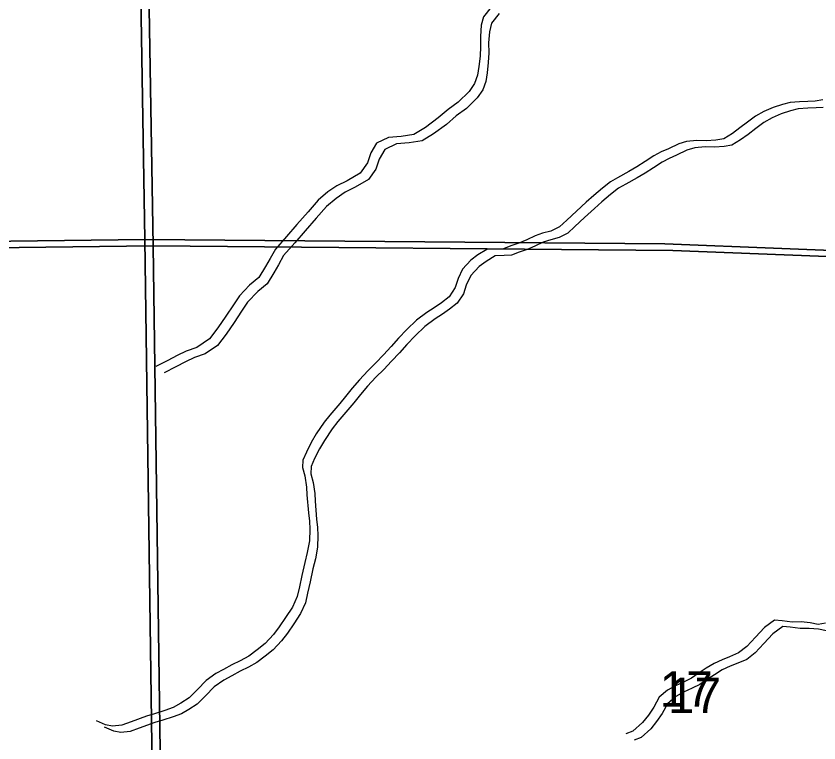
# Model space of a CAD drawing. Extents: x -21.1 to 50.3, y 0 to 22.1.
# Drawn here: x 44.997 to 45.942, y 17.109 to 17.965 of the extents above; entities that cross this region are included whole.
import ezdxf

# ---------------------------------------------------------------- set-up
doc = ezdxf.new("R2010")
doc.units = 0
for name, color, linetype in [('GM_X_Minor_River', 7, 'Continuous'), ('GM_X_Section', 7, 'Continuous'), ('GM_X_Section_Text', 7, 'Continuous')]:
    doc.layers.add(name, color=color, linetype=linetype)

msp = doc.modelspace()

# ---------------------------------------------------------------- linework, layer by layer
at = {"layer": 'GM_X_Minor_River'}
for points in [[(45.55601, 17.97522), (45.54703, 17.96374), (45.54449, 17.95385), (45.5435, 17.94056), (45.54363, 17.9288), (45.543, 17.91741), (45.54162, 17.90525), (45.54022, 17.89537), (45.53654, 17.88546), (45.5302, 17.87591), (45.51744, 17.86325), (45.5054, 17.85477), (45.49376, 17.84478), (45.47871, 17.83361), (45.46515, 17.8255), (45.45001, 17.82306), (45.43523, 17.82176), (45.42128, 17.81516), (45.41458, 17.80371), (45.41054, 17.7919), (45.40195, 17.77967), (45.38651, 17.77077), (45.37444, 17.76495), (45.3639, 17.75763), (45.35263, 17.74802), (45.34065, 17.73423), (45.32754, 17.71929), (45.31519, 17.70512), (45.30208, 17.69018), (45.29613, 17.67949), (45.29055, 17.66995), (45.28273, 17.65696), (45.27184, 17.64811), (45.25984, 17.63546), (45.25276, 17.62476), (45.24381, 17.61139), (45.23448, 17.59762), (45.22438, 17.58461), (45.20971, 17.57459), (45.19724, 17.57028), (45.18668, 17.56524), (45.17536, 17.55942), (45.16142, 17.55206)], [(45.56564, 17.96772), (45.55667, 17.95624), (45.55413, 17.94635), (45.55314, 17.93306), (45.55327, 17.92129), (45.55264, 17.9099), (45.55126, 17.89775), (45.54985, 17.88787), (45.54617, 17.87796), (45.53983, 17.86841), (45.52708, 17.85575), (45.51504, 17.84727), (45.50339, 17.83728), (45.48835, 17.82611), (45.47479, 17.818), (45.45965, 17.81556), (45.44487, 17.81426), (45.43091, 17.80766), (45.42422, 17.79621), (45.42018, 17.7844), (45.41159, 17.77217), (45.39614, 17.76327), (45.38407, 17.75745), (45.37353, 17.75013), (45.36227, 17.74052), (45.35029, 17.72673), (45.33718, 17.71179), (45.32482, 17.69762), (45.31172, 17.68268), (45.30577, 17.67199), (45.30019, 17.66244), (45.29237, 17.64946), (45.28147, 17.64061), (45.26948, 17.62796), (45.26239, 17.61726), (45.25344, 17.60389), (45.24411, 17.59012), (45.23402, 17.57711), (45.21934, 17.56709), (45.20688, 17.56278), (45.19632, 17.55774), (45.185, 17.55192), (45.17105, 17.54456)], [(45.94645, 17.86621), (45.93732, 17.86463), (45.92895, 17.86421), (45.91905, 17.86377), (45.90802, 17.86295), (45.8989, 17.86062), (45.88788, 17.85714), (45.87725, 17.85253), (45.86738, 17.84677), (45.8579, 17.83988), (45.84881, 17.83299), (45.84009, 17.82649), (45.82985, 17.82035), (45.82072, 17.81878), (45.80931, 17.81796), (45.79827, 17.81828), (45.78609, 17.81707), (45.77697, 17.81436), (45.76482, 17.80859), (45.75609, 17.80475), (45.74774, 17.80014), (45.7375, 17.79362), (45.72764, 17.78711), (45.71815, 17.78174), (45.70487, 17.77445), (45.69653, 17.76947), (45.68705, 17.7622), (45.67682, 17.7534), (45.66811, 17.74576), (45.65637, 17.73505), (45.64501, 17.72435), (45.63668, 17.71671), (45.62643, 17.71171), (45.61655, 17.709), (45.60781, 17.70591), (45.59794, 17.7013), (45.58883, 17.69745), (45.57933, 17.69436), (45.5706, 17.69089), (45.56184, 17.69046), (45.55119, 17.69002), (45.54056, 17.6835), (45.53223, 17.67738), (45.52239, 17.66669), (45.51712, 17.65564), (45.51376, 17.64537), (45.50659, 17.63431), (45.49749, 17.62704), (45.48915, 17.6213), (45.48042, 17.61593), (45.4683, 17.60675), (45.45694, 17.59566), (45.4471, 17.58573), (45.4384, 17.57581), (45.42932, 17.56588), (45.42024, 17.55633), (45.41077, 17.54716), (45.40094, 17.53647), (45.39262, 17.52655), (45.38468, 17.51701), (45.37787, 17.50861), (45.36615, 17.49487), (45.35935, 17.48648), (45.35029, 17.47275), (45.34426, 17.46284), (45.33861, 17.45141), (45.33448, 17.44189), (45.33414, 17.43315), (45.33686, 17.42329), (45.33884, 17.41), (45.33927, 17.40127), (45.34091, 17.38), (45.34211, 17.37013), (45.34254, 17.36064), (45.34224, 17.34696), (45.33965, 17.33327), (45.33667, 17.32148), (45.33333, 17.30627), (45.33036, 17.29295), (45.32776, 17.28154), (45.32213, 17.26897), (45.3142, 17.25677), (45.30665, 17.24572), (45.29985, 17.23656), (45.29001, 17.22625), (45.28054, 17.2186), (45.27068, 17.21133), (45.26082, 17.20557), (45.25095, 17.20096), (45.24108, 17.19559), (45.23197, 17.19059), (45.2206, 17.18255), (45.21038, 17.17186), (45.20054, 17.16231)], [(45.94696, 17.85713), (45.93858, 17.85671), (45.92869, 17.85627), (45.91766, 17.85545), (45.90853, 17.85312), (45.89752, 17.84964), (45.88688, 17.84503), (45.87702, 17.83927), (45.86754, 17.83238), (45.85844, 17.82549), (45.84973, 17.81899), (45.83948, 17.81285), (45.83036, 17.81128), (45.81894, 17.81046), (45.8079, 17.81078), (45.79573, 17.80957), (45.78661, 17.80686), (45.77446, 17.80109), (45.76573, 17.79725), (45.75738, 17.79264), (45.74714, 17.78612), (45.73728, 17.77961), (45.72779, 17.77424), (45.71451, 17.76695), (45.70616, 17.76196), (45.69669, 17.75469), (45.68646, 17.7459), (45.67775, 17.73825), (45.66601, 17.72755), (45.65465, 17.71685), (45.64632, 17.70921), (45.63607, 17.70421), (45.62619, 17.7015), (45.61745, 17.69841), (45.60758, 17.6938), (45.59847, 17.68995), (45.58897, 17.68686), (45.58023, 17.68339), (45.57148, 17.68296), (45.56082, 17.68252), (45.5502, 17.676), (45.54186, 17.66988), (45.53203, 17.65919), (45.52676, 17.64814), (45.52339, 17.63787), (45.51622, 17.62681), (45.50713, 17.61954), (45.49879, 17.6138), (45.49006, 17.60843), (45.47793, 17.59925), (45.46657, 17.58816), (45.45673, 17.57823), (45.44804, 17.56831), (45.43896, 17.55838), (45.42987, 17.54883), (45.42041, 17.53966), (45.41057, 17.52897), (45.40225, 17.51905), (45.39432, 17.5095), (45.38751, 17.50111), (45.37579, 17.48737), (45.36898, 17.47897), (45.35993, 17.46525), (45.35389, 17.45534), (45.34825, 17.44391), (45.34411, 17.43439), (45.34378, 17.42565), (45.3465, 17.41579), (45.34848, 17.4025), (45.34891, 17.39377), (45.35055, 17.3725), (45.35175, 17.36263), (45.35218, 17.35314), (45.35188, 17.33946), (45.34929, 17.32577), (45.34631, 17.31398), (45.34297, 17.29876), (45.34, 17.28545), (45.3374, 17.27404), (45.33176, 17.26147), (45.32384, 17.24927), (45.31629, 17.23821), (45.30949, 17.22906), (45.29965, 17.21875), (45.29018, 17.2111), (45.28032, 17.20382), (45.27045, 17.19807), (45.26058, 17.19346), (45.25072, 17.18808), (45.24161, 17.18309), (45.23024, 17.17505), (45.22002, 17.16436), (45.21018, 17.15481)], [(45.94953, 17.25005), (45.94116, 17.24849), (45.93164, 17.25034), (45.92097, 17.25142), (45.91031, 17.25136), (45.89851, 17.25281), (45.88975, 17.25352), (45.878, 17.2451), (45.8674, 17.23364), (45.85719, 17.22257), (45.84733, 17.21492), (45.8367, 17.2103), (45.82797, 17.20683), (45.81847, 17.2026), (45.80937, 17.19685), (45.80103, 17.19149), (45.79192, 17.18536), (45.78319, 17.18113), (45.77295, 17.17613), (45.76384, 17.17115), (45.75399, 17.16273), (45.74758, 17.1513), (45.74116, 17.14177), (45.73436, 17.13299), (45.723, 17.12305), (45.71464, 17.11959)], [(45.9508, 17.24099), (45.94127, 17.24283), (45.93061, 17.24392), (45.91995, 17.24386), (45.90814, 17.24531), (45.89938, 17.24602), (45.88763, 17.2376), (45.87704, 17.22614), (45.86682, 17.21507), (45.85697, 17.20742), (45.84634, 17.2028), (45.8376, 17.19933), (45.82811, 17.1951), (45.81901, 17.18935), (45.81066, 17.18399), (45.80156, 17.17786), (45.79283, 17.17363), (45.78258, 17.16863), (45.77348, 17.16365), (45.76363, 17.15523), (45.75722, 17.1438), (45.7508, 17.13427), (45.744, 17.12549), (45.73264, 17.11555), (45.72428, 17.11209)], [(45.20054, 17.16231), (45.19068, 17.1558), (45.18195, 17.15081), (45.17208, 17.14733), (45.15992, 17.14347), (45.15042, 17.14038), (45.13218, 17.13382), (45.12155, 17.12996), (45.11052, 17.12876), (45.10213, 17.13023), (45.09145, 17.13511)], [(45.21018, 17.15481), (45.20032, 17.14829), (45.19159, 17.14331), (45.18171, 17.13983), (45.16955, 17.13597), (45.16005, 17.13288), (45.14182, 17.12632), (45.13118, 17.12246), (45.12015, 17.12126), (45.11177, 17.12273), (45.10108, 17.12761)]]:
    msp.add_lwpolyline(points, dxfattribs=at)
at = {"layer": 'GM_X_Section'}
for points in [[(44.0935, 18.71999), (45.13143, 18.72623), (45.14863, 17.70187), (44.10665, 17.68876), (44.1055, 17.74068), (44.09428, 18.66845)], [(45.13143, 18.72623), (46.16116, 18.69688), (46.17374, 17.68005), (45.76044, 17.69641), (45.14863, 17.70187)], [(44.10314, 18.71249), (45.14107, 18.71873), (45.15827, 17.69437), (44.11629, 17.68126), (44.11514, 17.73318), (44.10391, 18.66095)], [(45.14107, 18.71873), (46.17079, 18.68938), (46.18337, 17.67255), (45.77008, 17.68891), (45.15827, 17.69437)], [(45.14863, 17.70187), (45.16277, 16.68166), (44.10529, 16.67221), (44.10417, 16.71882), (44.10665, 17.68876)], [(46.17374, 17.68005), (46.18853, 16.67007), (45.16277, 16.68166), (45.14863, 17.70187), (45.76044, 17.69641)], [(45.15827, 17.69437), (45.1724, 16.67415), (44.11492, 16.66471), (44.11381, 16.71132), (44.11629, 17.68126)], [(46.18337, 17.67255), (46.19816, 16.66257), (45.1724, 16.67415), (45.15827, 17.69437), (45.77008, 17.68891)]]:
    msp.add_lwpolyline(points, close=True, dxfattribs=at)

# ---------------------------------------------------------------- texts
at = {"layer": 'GM_X_Section_Text'}
for p in [(45.75467, 17.15162), (45.7643, 17.14412)]:
    msp.add_text('17', height=0.041856, rotation=0.00001, dxfattribs=at).set_placement(p)

doc.saveas('drawing.dxf')
